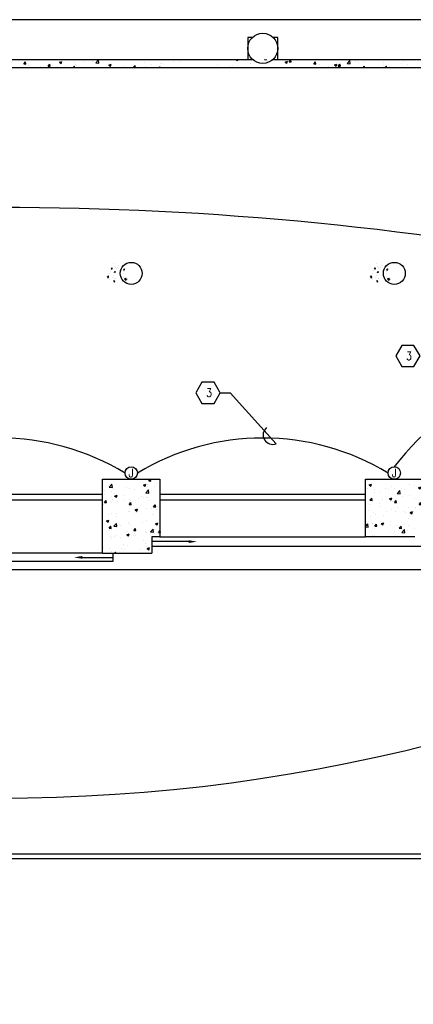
# Model space of a CAD drawing. Header units: inches. Extents: x -9715 to 32893, y -15613 to -1138.
# Tile 358 of 380: x 17029 to 17604, y -9010 to -7575. Entities that reach past the tile are written whole.
import ezdxf
from ezdxf.enums import TextEntityAlignment as Align

# ---------------------------------------------------------------- set-up
doc = ezdxf.new("R2010")
doc.units = ezdxf.units.IN
doc.header["$MEASUREMENT"] = 0
doc.layers.get('0').update_dxf_attribs({"color": 252})
doc.layers.get('DEFPOINTS').update_dxf_attribs({"color": 11})
for name, color, linetype in [('E-ANNO-TEXT', 3, 'Continuous'), ('E-LITE-CIRC', 133, 'Continuous'), ('E-POWR', 113, 'Continuous'), ('E-POWR-CIRC', 113, 'Continuous'), ('S-FNDN-FTNG', 138, 'Continuous'), ('S-FNDN-PATT', 8, 'Continuous')]:
    doc.layers.add(name, color=color, linetype=linetype)
doc.styles.get("Standard").update_dxf_attribs({"font": 'romans.shx', "width": 0.8})
doc.styles.add('SYMBOL', font='SIMPLEX', dxfattribs={"width": 0.9, "height": 0.125})

# ---------------------------------------------------------------- blocks, each defined once
blk = doc.blocks.new('*X567')
at = {"color": 0}
for p, q in [((1581.6, 1563.7), (1582.8, 1565.2)), ((1583.1, 1563.6), (1582.8, 1565.2)), ((1584.1, 1570.7), (1584.1, 1570.7)), ((1585.6, 1566.9), (1585.6, 1566.9)), ((1587.5, 1565.9), (1587.5, 1565.9)), ((1590.1, 1565.2), (1590.1, 1565.2)), ((1591.9, 1567.7), (1591.9, 1567.7)), ((1600.1, 1567.5), (1600.1, 1567.5)), ((1601.4, 1569), (1601.4, 1569)), ((1575.8, 1551.5), (1577.4, 1553.2)), ((1576, 1551.1), (1577.7, 1550.8)), ((1577.7, 1550.8), (1577.5, 1553.2)), ((1579, 1557.1), (1579, 1557.1)), ((1580.6, 1561.4), (1580.6, 1561.4)), ((1581.6, 1563.7), (1583.1, 1563.6)), ((1583.7, 1551.5), (1583.7, 1551.5)), ((1585.1, 1554), (1585.1, 1554)), ((1585.3, 1557.9), (1585.3, 1557.9)), ((1585.8, 1559.1), (1587.5, 1559.8)), ((1585.8, 1559.1), (1587, 1558.3)), ((1587, 1558.3), (1587.5, 1559.8)), ((1587.2, 1557.6), (1587.2, 1557.6)), ((1588.7, 1564.2), (1588.7, 1564.2)), ((1594, 1560.9), (1594, 1560.9)), ((1594.8, 1559.1), (1594.8, 1559.1)), ((1597.1, 1551), (1597.1, 1551)), ((1599.5, 1562.2), (1600.7, 1563.6)), ((1599.5, 1562.2), (1601, 1562)), ((1599.5, 1550.9), (1599.5, 1550.9)), ((1599.7, 1556.5), (1599.7, 1556.5)), ((1599.8, 1559.2), (1599.8, 1559.2)), ((1601, 1562), (1600.7, 1563.6)), ((1602.1, 1563.7), (1602.1, 1563.7)), ((1604, 1551.3), (1604, 1551.3)), ((1578.7, 1548), (1578.7, 1548)), ((1585.1, 1544.9), (1586.3, 1546.4)), ((1585.1, 1544.9), (1586.6, 1544.8)), ((1586.6, 1544.8), (1586.3, 1546.4)), ((1586.9, 1549.3), (1586.9, 1549.3)), ((1588.2, 1549.3), (1588.2, 1549.3)), ((1600.7, 1549.1), (1602.5, 1549.8)), ((1600.7, 1549.1), (1602, 1548.2)), ((1602, 1548.2), (1602.5, 1549.8)), ((1602.2, 1547), (1604.1, 1549.1)), ((1602.2, 1547), (1603.3, 1546.9)), ((1604.2, 1548.1), (1604.1, 1549.1))]:
    blk.add_line(p, q, dxfattribs=at)
blk = doc.blocks.new('*X569')
at = {"color": 0}
for p, q in [((1906.6, 1236.5), (1906.6, 1236.5)), ((1959.9, 1234.6), (1962, 1237.2)), ((1959.9, 1234.6), (1962.9, 1234.4)), ((1962.9, 1234.4), (1962.3, 1237.2)), ((2278.7, 1235.4), (2278.7, 1235.4)), ((1895.4, 1220.9), (1895.4, 1220.9)), ((1902.1, 1225.7), (1906, 1229.8)), ((1902.1, 1225.7), (1906.6, 1225.1)), ((1906.6, 1225.1), (1906, 1229.8)), ((1907.9, 1222.6), (1907.9, 1222.6)), ((1926.8, 1225.1), (1926.8, 1225.1)), ((1932, 1223.6), (1932, 1223.6)), ((1939.6, 1221.8), (1939.6, 1221.8)), ((1952, 1228.7), (1955.5, 1230)), ((1952, 1228.7), (1954.4, 1227)), ((1954.4, 1227), (1955.5, 1230)), ((1955.5, 1217.5), (1959.4, 1221.5)), ((1957.7, 1227.1), (1957.7, 1227.1)), ((1958.4, 1229.2), (1958.4, 1229.2)), ((1959.9, 1216.8), (1959.4, 1221.5)), ((1968.7, 1226.8), (1968.7, 1226.8)), ((1970.9, 1230.9), (1970.9, 1230.9)), ((2279, 1224.1), (2279, 1224.1)), ((2281.4, 1228.8), (2284.9, 1230.1)), ((2281.4, 1228.8), (2283.9, 1227.1)), ((2283.9, 1227.1), (2284.9, 1230.1)), ((2288.7, 1222.3), (2288.7, 1222.3)), ((2305.7, 1223), (2305.7, 1223)), ((2309.6, 1221.5), (2309.6, 1221.5)), ((2314.7, 1226), (2314.7, 1226)), ((2318.5, 1223.5), (2318.5, 1223.5)), ((2322.4, 1216.5), (2326.3, 1220.6)), ((2326.9, 1215.8), (2326.3, 1220.6)), ((2328.6, 1224), (2328.6, 1224)), ((2332.4, 1221.9), (2332.4, 1221.9)), ((2340.3, 1229.6), (2340.3, 1229.6)), ((2347.7, 1228.5), (2347.7, 1228.5)), ((2353.2, 1224.8), (2356.7, 1226.1)), ((2353.2, 1224.8), (2355.7, 1223.1)), ((2355.7, 1223.1), (2356.7, 1226.1)), ((2359.1, 1220.7), (2359.1, 1220.7)), ((2360.2, 1228.2), (2360.2, 1228.2)), ((1895.1, 1203.3), (1897.5, 1206.2)), ((1895.6, 1214.4), (1895.6, 1214.4)), ((1898.1, 1203), (1897.5, 1206.2)), ((1906, 1219.9), (1906, 1219.9)), ((1906.1, 1207.6), (1906.1, 1207.6)), ((1909.9, 1212.6), (1913.4, 1213.9)), ((1909.9, 1212.6), (1912.4, 1210.9)), ((1910.4, 1216.8), (1910.4, 1216.8)), ((1912.4, 1210.9), (1913.4, 1213.9)), ((1922.3, 1213.2), (1922.3, 1213.2)), ((1922.4, 1205.8), (1922.4, 1205.8)), ((1931.4, 1207), (1931.4, 1207)), ((1932.8, 1206.5), (1932.8, 1206.5)), ((1945.2, 1209.5), (1945.2, 1209.5)), ((1949, 1212.1), (1949, 1212.1)), ((1951.6, 1210.8), (1951.6, 1210.8)), ((1955.5, 1217.5), (1959.9, 1216.8)), ((1957.1, 1210.5), (1957.1, 1210.5)), ((1957.8, 1211.2), (1957.8, 1211.2)), ((1975.7, 1211), (1975.7, 1211)), ((1976.7, 1213.6), (1976.7, 1213.6)), ((2282.6, 1206.4), (2285.1, 1209.3)), ((2282.6, 1206.4), (2285.6, 1206.1)), ((2285.6, 1206.1), (2285.1, 1209.3)), ((2289.4, 1218.5), (2289.4, 1218.5)), ((2297.1, 1219.9), (2297.1, 1219.9)), ((2301.3, 1207.5), (2301.3, 1207.5)), ((2311.2, 1208.7), (2314.7, 1210)), ((2311.2, 1208.7), (2313.7, 1207)), ((2313.7, 1207), (2314.7, 1210)), ((2314.1, 1209.4), (2314.1, 1209.4)), ((2318.7, 1203.5), (2320.9, 1206.1)), ((2321.5, 1203), (2320.9, 1206.1)), ((2322.4, 1216.5), (2326.9, 1215.8)), ((2330.5, 1212.5), (2330.5, 1212.5)), ((2339.7, 1212.9), (2339.7, 1212.9)), ((2347, 1208.4), (2347, 1208.4)), ((2359.5, 1210.1), (2359.5, 1210.1)), ((2359.7, 1217.5), (2359.7, 1217.5)), ((1893.2, 1200.8), (1893.2, 1200.8)), ((1894.7, 1202.9), (1894.7, 1202.9)), ((1895.1, 1203.3), (1898.1, 1203)), ((1905.4, 1203.2), (1905.4, 1203.2)), ((1913.7, 1205.3), (1913.7, 1205.3)), ((1931, 1200.2), (1933.4, 1203)), ((1931, 1200.2), (1933.9, 1199.9)), ((1933.9, 1199.9), (1933.4, 1203)), ((1939.8, 1192.4), (1943.3, 1193.8)), ((1939.8, 1192.4), (1942.3, 1190.7)), ((1942.3, 1190.7), (1943.3, 1193.8)), ((1944.6, 1191.4), (1944.6, 1191.4)), ((1956.5, 1193.9), (1956.5, 1193.9)), ((1959.5, 1205.4), (1959.5, 1205.4)), ((1963.5, 1193.9), (1963.5, 1193.9)), ((1966.8, 1197), (1969.2, 1199.9)), ((1966.8, 1197), (1969.8, 1196.8)), ((1969.8, 1196.8), (1969.2, 1199.9)), ((1970.7, 1193.3), (1970.7, 1193.3)), ((2279.8, 1191.9), (2279.8, 1191.9)), ((2284, 1200.1), (2284, 1200.1)), ((2288.1, 1205.7), (2288.1, 1205.7)), ((2296, 1197.4), (2296, 1197.4)), ((2296.5, 1201.8), (2296.5, 1201.8)), ((2313.4, 1192.8), (2313.4, 1192.8)), ((2315.4, 1204.3), (2315.4, 1204.3)), ((2318.5, 1203.3), (2318.7, 1203.5)), ((2318.5, 1203.3), (2318.7, 1203.2)), ((2318.7, 1203.2), (2321.5, 1203)), ((2322.6, 1196.3), (2322.6, 1196.3)), ((2339.1, 1196.3), (2339.1, 1196.3)), ((2349.3, 1195.2), (2349.3, 1195.2)), ((2349.6, 1195), (2349.6, 1195)), ((2354.4, 1200.1), (2356.8, 1203)), ((2354.4, 1200.1), (2357.4, 1199.9)), ((2357.4, 1199.9), (2356.8, 1203)), ((1897.8, 1176.3), (1901.3, 1177.6)), ((1900.3, 1174.6), (1901.3, 1177.6)), ((1900.5, 1185.6), (1900.5, 1185.6)), ((1904.8, 1186.6), (1904.8, 1186.6)), ((1912.3, 1187.8), (1912.3, 1187.8)), ((1912.3, 1183.3), (1912.3, 1183.3)), ((1930.8, 1190.3), (1930.8, 1190.3)), ((1932.1, 1189.8), (1932.1, 1189.8)), ((1939, 1186.7), (1939, 1186.7)), ((1941.5, 1188.3), (1941.5, 1188.3)), ((1955.9, 1177.2), (1955.9, 1177.2)), ((1965.7, 1185.6), (1965.7, 1185.6)), ((2283.3, 1182.1), (2283.3, 1182.1)), ((2287.5, 1189), (2287.5, 1189)), ((2291.3, 1185), (2291.3, 1185)), ((2302.3, 1184.6), (2302.3, 1184.6)), ((2306.5, 1190.7), (2306.5, 1190.7)), ((2320.4, 1190), (2320.4, 1190)), ((2333.2, 1189.6), (2333.2, 1189.6)), ((2333.8, 1188.7), (2333.8, 1188.7)), ((2338.5, 1179.6), (2338.5, 1179.6)), ((2341.1, 1188.5), (2344.6, 1189.9)), ((2341.1, 1188.5), (2343.6, 1186.8)), ((2343.6, 1186.8), (2344.6, 1189.9)), ((2346.4, 1190.4), (2346.4, 1190.4)), ((2359.9, 1188.5), (2359.9, 1188.5)), ((1897.8, 1176.3), (1900.3, 1174.6)), ((1902, 1165.7), (1904.4, 1168.6)), ((1902, 1165.7), (1905, 1165.4)), ((1904.2, 1169.9), (1904.2, 1169.9)), ((1905, 1165.4), (1904.4, 1168.6)), ((1908.8, 1168.8), (1912.7, 1172.8)), ((1908.8, 1168.8), (1913.2, 1168.1)), ((1913.2, 1168.1), (1912.7, 1172.8)), ((1918.9, 1170.1), (1918.9, 1170.1)), ((1930.2, 1173.7), (1930.2, 1173.7)), ((1931.4, 1171.7), (1931.4, 1171.7)), ((1937.9, 1162.6), (1940.3, 1165.4)), ((1940.9, 1162.3), (1940.3, 1165.4)), ((1950.4, 1174.2), (1950.4, 1174.2)), ((1962.1, 1160.5), (1966, 1164.5)), ((1966.6, 1159.8), (1966, 1164.5)), ((1968.6, 1163.4), (1968.6, 1163.4)), ((1969.6, 1172.3), (1973.1, 1173.6)), ((1969.6, 1172.3), (1972.1, 1170.6)), ((1972.1, 1170.6), (1973.1, 1173.6)), ((2276.7, 1168.9), (2279.6, 1171.9)), ((2276.7, 1167.7), (2280.1, 1167.1)), ((2280.1, 1167.1), (2279.6, 1171.9)), ((2286, 1172), (2286, 1172)), ((2286.9, 1172.4), (2286.9, 1172.4)), ((2289.1, 1164.8), (2289.1, 1164.8)), ((2289.6, 1168.8), (2292, 1171.7)), ((2289.6, 1168.8), (2292.6, 1168.5)), ((2292.6, 1168.5), (2292, 1171.7)), ((2299.1, 1172.4), (2302.6, 1173.7)), ((2299.1, 1172.4), (2301.6, 1170.7)), ((2301.6, 1170.7), (2302.6, 1173.7)), ((2312.7, 1170.9), (2312.7, 1170.9)), ((2312.8, 1176.1), (2312.8, 1176.1)), ((2320.7, 1169), (2320.7, 1169)), ((2325.4, 1165.6), (2327.9, 1168.5)), ((2325.4, 1165.6), (2328.4, 1165.4)), ((2328.4, 1165.4), (2327.9, 1168.5)), ((2329, 1159.5), (2332.9, 1163.6)), ((2333.5, 1158.8), (2332.9, 1163.6)), ((2333.2, 1170.6), (2333.2, 1170.6)), ((2337.9, 1163), (2337.9, 1163)), ((2339.4, 1169.8), (2339.4, 1169.8)), ((2347.5, 1165.2), (2347.5, 1165.2)), ((1902.6, 1162.3), (1902.6, 1162.3)), ((1903.6, 1153.3), (1903.6, 1153.3)), ((1905.8, 1150.3), (1905.8, 1150.3)), ((1910.3, 1153.4), (1910.3, 1153.4)), ((1913.1, 1155.6), (1913.1, 1155.6)), ((1918.3, 1152), (1918.3, 1152)), ((1927.6, 1156.2), (1931.1, 1157.5)), ((1927.6, 1156.2), (1930.1, 1154.5)), ((1929.3, 1161.1), (1929.3, 1161.1)), ((1929.6, 1157), (1929.6, 1157)), ((1930.1, 1154.5), (1931.1, 1157.5)), ((1937.2, 1154.5), (1937.2, 1154.5)), ((1937.9, 1162.6), (1940.9, 1162.3)), ((1939.4, 1158.4), (1939.4, 1158.4)), ((1939.8, 1154.4), (1939.8, 1154.4)), ((1955.2, 1160.6), (1955.2, 1160.6)), ((1956, 1160), (1956, 1160)), ((1962.1, 1160.5), (1966.6, 1159.8)), ((1966.5, 1153.3), (1966.5, 1153.3)), ((1968.8, 1158.6), (1968.8, 1158.6)), ((1973.8, 1159.4), (1976.2, 1162.3)), ((1973.8, 1159.4), (1976.7, 1159.2)), ((1976.7, 1159.4), (1976.2, 1162.3)), ((2286.3, 1155.7), (2286.3, 1155.7)), ((2289.2, 1155.2), (2289.2, 1155.2)), ((2312.2, 1159.5), (2312.2, 1159.5)), ((2318.4, 1160.2), (2318.4, 1160.2)), ((2329, 1159.5), (2333.5, 1158.9)), ((2331.3, 1153.2), (2332.4, 1153.6)), ((2332.3, 1153.2), (2332.4, 1153.6)), ((2339, 1153.4), (2339, 1153.4)), ((1893.1, 1137.5), (1893.1, 1137.5)), ((1903, 1136.7), (1903, 1136.7)), ((1919.3, 1135.7), (1919.3, 1135.7)), ((1922.3, 1142.5), (1922.3, 1142.5)), ((1924.1, 1134.8), (1924.1, 1134.8)), ((1929, 1140.4), (1929, 1140.4)), ((1946, 1134.6), (1946, 1134.6)), ((1951.4, 1147.5), (1951.4, 1147.5)), ((1954.6, 1143.9), (1954.6, 1143.9)), ((1955.7, 1138.9), (1955.7, 1138.9)), ((1957.5, 1136), (1961, 1137.4)), ((1957.5, 1136), (1960, 1134.4)), ((1960, 1134.4), (1961, 1137.4)), ((1905.1, 1132.3), (1905.1, 1132.3)), ((1909.9, 1129.2), (1911.4, 1131)), ((1911.7, 1129.2), (1911.4, 1131))]:
    blk.add_line(p, q, dxfattribs=at)
blk = doc.blocks.new('*X572')
at = {"color": 0}
for p, q in [((1776, 1848.1), (1776, 1848.1)), ((1777.2, 1842.7), (1779.6, 1845.5)), ((1777.2, 1842.7), (1780.1, 1842.4)), ((1780.1, 1842.4), (1779.6, 1845.5)), ((1784.8, 1840.6), (1784.8, 1840.6)), ((1801, 1838.1), (1801, 1838.1)), ((1811.5, 1839.5), (1811.5, 1839.5)), ((1813, 1839.5), (1815.4, 1842.4)), ((1813, 1839.5), (1816, 1839.3)), ((1816, 1839.3), (1815.4, 1842.4)), ((1819.9, 1840.6), (1819.9, 1840.6)), ((1827, 1838.7), (1827, 1838.7)), ((1829.3, 1844.9), (1832.8, 1846.3)), ((1829.3, 1844.9), (1831.8, 1843.3)), ((1831.8, 1843.3), (1832.8, 1846.3)), ((1838.2, 1838.3), (1838.2, 1838.3)), ((1849.5, 1837.2), (1851.3, 1839.3)), ((1851.7, 1837.2), (1851.3, 1839.3)), ((1851.5, 1844.8), (1851.5, 1844.8)), ((1852.2, 1841.9), (1852.2, 1841.9)), ((1853.6, 1839.9), (1853.6, 1839.9)), ((1864, 1846.4), (1864, 1846.4)), ((1878.2, 1845.7), (1878.2, 1845.7)), ((1882.6, 1844.3), (1886.5, 1848.3)), ((1882.6, 1844.3), (1887, 1843.6)), ((1882.7, 1844.9), (1882.7, 1844.9)), ((1882.9, 1848.9), (1882.9, 1848.9)), ((1887, 1843.6), (1886.5, 1848.3)), ((1901.2, 1840.9), (1904.7, 1842.3)), ((1901.2, 1840.9), (1903.7, 1839.3)), ((1903.7, 1839.3), (1904.7, 1842.3)), ((1903.9, 1849.2), (1903.9, 1849.2)), ((1923.9, 1838.9), (1923.9, 1838.9)), ((1932.8, 1837.5), (1932.8, 1837.5)), ((1937.1, 1837.2), (1939.8, 1840.1)), ((1940.2, 1837.2), (1939.8, 1840.1)), ((1953, 1843.9), (1953, 1843.9)), ((1954.5, 1839.5), (1954.5, 1839.5)), ((1964.4, 1841.6), (1964.4, 1841.6)), ((1973.7, 1837.2), (1976.5, 1838.3)), ((1976.2, 1837.2), (1976.5, 1838.3)), ((1976.9, 1843.3), (1976.9, 1843.3)), ((1980.2, 1843), (1980.2, 1843)), ((1982.2, 1848.9), (1982.2, 1848.9)), ((1995.8, 1845.8), (1995.8, 1845.8)), ((2005.4, 1846.2), (2005.4, 1846.2)), ((2059.6, 1841.4), (2059.6, 1841.4)), ((2077.3, 1838.5), (2077.3, 1838.5)), ((2081.7, 1840), (2081.7, 1840)), ((2086.9, 1849.1), (2087.2, 1849.2)), ((2086.9, 1849.1), (2089.4, 1847.4)), ((2088.8, 1846.4), (2088.8, 1846.4)), ((2089.4, 1847.4), (2090, 1849.2)), ((2089.8, 1840.2), (2089.8, 1840.2)), ((2107.7, 1843.8), (2107.7, 1843.8)), ((2108.8, 1842.7), (2108.8, 1842.7)), ((2128.8, 1848.9), (2129.1, 1849.2)), ((2128.8, 1848.9), (2131.8, 1848.6)), ((2131.8, 1848.6), (2131.7, 1849.2)), ((2133.4, 1847.3), (2133.4, 1847.3)), ((2140.3, 1846.8), (2140.3, 1846.8)), ((2152.9, 1848.5), (2152.9, 1848.5)), ((2158.8, 1845.1), (2162.3, 1846.4)), ((2158.8, 1845.1), (2161.3, 1843.4)), ((2161.3, 1843.4), (2162.3, 1846.4)), ((2164.7, 1845.8), (2167.1, 1848.6)), ((2164.7, 1845.8), (2167.7, 1845.5)), ((2167.7, 1845.5), (2167.1, 1848.6)), ((2184, 1837.6), (2184, 1837.6)), ((2200.6, 1842.6), (2203, 1845.5)), ((2200.6, 1842.6), (2203.6, 1842.4)), ((2203.6, 1842.4), (2203, 1845.5)), ((2209.6, 1841.1), (2209.6, 1841.1)), ((2221.6, 1848.1), (2221.6, 1848.1)), ((2221.7, 1839.5), (2221.7, 1839.5)), ((2230.6, 1841.1), (2234.1, 1842.4)), ((2230.6, 1841.1), (2233.1, 1839.4)), ((2232.5, 1841.6), (2232.5, 1841.6)), ((2233.1, 1839.4), (2234.1, 1842.4)), ((2234.9, 1844.3), (2234.9, 1844.3)), ((2236.4, 1839.5), (2238.8, 1842.4)), ((2236.4, 1839.5), (2239.4, 1839.2)), ((2239.4, 1839.2), (2238.8, 1842.4)), ((2248.3, 1847), (2248.3, 1847)), ((2249.5, 1843.3), (2253.4, 1847.4)), ((2249.5, 1843.3), (2253.9, 1842.6)), ((2253.2, 1843.7), (2253.2, 1843.7)), ((2253.9, 1842.6), (2253.4, 1847.4)), ((2260.9, 1848.1), (2260.9, 1848.1)), ((2261.7, 1846.6), (2261.7, 1846.6)), ((2265.8, 1845.3), (2265.8, 1845.3)), ((2273, 1837.2), (2274.7, 1839.2)), ((2275.1, 1837.2), (2274.7, 1839.2)), ((2275, 1845.9), (2275, 1845.9)), ((2284.7, 1847.8), (2284.7, 1847.8)), ((2301.7, 1844.7), (2301.7, 1844.7)), ((2302.8, 1840.7), (2302.8, 1840.7)), ((2302.8, 1837.2), (2306, 1838.4)), ((2304.9, 1837.2), (2306.7, 1839.1)), ((2305.6, 1837.2), (2306, 1838.4)), ((2307, 1837.2), (2306.7, 1839.1)), ((2311.2, 1838.2), (2311.2, 1838.2)), ((2328.4, 1843.6), (2328.4, 1843.6)), ((2332, 1845.7), (2332, 1845.7)), ((2337.2, 1841.9), (2337.2, 1841.9)), ((1864.9, 1837.2), (1864.9, 1837.2))]:
    blk.add_line(p, q, dxfattribs=at)
blk = doc.blocks.new('JUNCBOX')
at = {"color": 0, "linetype": 'ByBlock', "lineweight": -2}
blk.add_circle((0, 0), 0.0938, dxfattribs=at)
at = {"color": 3, "linetype": 'Continuous', "lineweight": -2, "style": 'SYMBOL', "width": 0.9}
blk.add_text('J', height=0.125, dxfattribs=at).set_placement((0, 0), align=Align.MIDDLE)

msp = doc.modelspace()

# ---------------------------------------------------------------- linework, layer by layer
at = {"layer": 'DEFPOINTS'}
msp.add_lwpolyline([(15522.33734, -10446.1342), (18566.1053, -10446.1342), (18566.1053, -7574.54226), (15522.33734, -7574.54226)], close=True, dxfattribs=at)
at = {"layer": 'E-ANNO-TEXT'}
for p in [(17321.56186, -8118.6478), (17403.50151, -8192.61997, 72)]:
    msp.add_line(p, (17336.32461, -8118.6478), dxfattribs=at)
at = {"layer": 'E-ANNO-TEXT', "elevation": -72}
msp.add_lwpolyline([(17613.51785, -8064.72443), (17604.60961, -8049.29495), (17586.79317, -8049.29501), (17577.88505, -8064.72438), (17586.79325, -8080.15388), (17604.60968, -8080.15386)], close=True, dxfattribs=at)
at = {"layer": 'E-ANNO-TEXT'}
msp.add_lwpolyline([(17321.67639, -8118.44945), (17312.76815, -8103.01997), (17294.95171, -8103.02003), (17286.04359, -8118.4494), (17294.95178, -8133.8789), (17312.76822, -8133.87888)], close=True, dxfattribs=at)
at = {"layer": 'E-LITE-CIRC', "color": 3}
msp.add_arc((17398.31598, -8179.70517, 72), 13.91697, 129.70406404, 291.87636111, dxfattribs=at)
at = {"layer": 'E-POWR-CIRC'}
for centre, radius, start, end in [((16999.87562, -12568.78867), 4720.43386, 78.69939118, 101.30060882), ((17881.39205, -8457.46489), 383.07215, 82.12530761, 142.89609097), ((16999.87562, -8537.99873), 353.65523, 58.8384337, 121.1615663), ((17383.87562, -8537.99873), 353.65523, 58.8384337, 121.1615663), ((17000.05017, -6150.27894), 2558.97536, 238.08284415, 299.90366132)]:
    msp.add_arc(centre, radius, start, end, dxfattribs=at)
at = {"layer": 'S-FNDN-FTNG'}
for p, q in [((17014.97529, -7632.37186), (17368.77595, -7632.37186)), ((17398.97529, -7632.37186), (17752.77595, -7632.37186)), ((16047.87562, -7644.37186), (17951.87562, -7644.37186)), ((17149.87562, -8244.37186), (17233.87562, -8244.37186)), ((16849.87562, -8266.37186), (17149.87562, -8266.37186)), ((17233.87562, -8266.37186), (17533.87562, -8266.37186)), ((16849.87562, -8274.37186), (17149.87562, -8274.37186)), ((17233.87562, -8274.37186), (17533.87562, -8274.37186)), ((17149.87562, -8352.37186), (17221.87562, -8352.37186)), ((17164.87562, -8352.37186), (17164.87562, -8364.37186)), ((17863.87562, -8342.37186), (17221.87562, -8342.37186)), ((17164.87562, -8364.37186), (16519.87562, -8364.37186)), ((17617.87562, -8376.37186), (16381.87562, -8376.37186)), ((17987.87562, -8797.87186), (16011.87562, -8797.87186)), ((16019.37562, -8790.37186), (17980.37562, -8790.37186))]:
    msp.add_line(p, q, dxfattribs=at)
for points in [[(17368.77595, -7600.37186), (17361.87562, -7600.37186), (17361.87562, -7632.37186), (17368.77595, -7632.37186)], [(17405.87562, -7600.37186), (17398.97529, -7600.37186)], [(17398.97529, -7632.37186), (17405.87562, -7632.37186), (17405.87562, -7600.37186)], [(17149.87562, -8352.37186), (17149.87562, -8244.37186)], [(17233.87562, -8244.37186), (17233.87562, -8328.37186)], [(17533.87562, -8328.37186), (17533.87562, -8244.37186)], [(17533.87562, -8244.37186), (17617.87562, -8244.37186)], [(17233.87562, -8328.37186), (17221.87562, -8328.37186), (17221.87562, -8352.37186)], [(17275.87562, -8335.37186), (17221.87562, -8335.37186)], [(17233.87562, -8328.37186), (17533.87562, -8328.37186)], [(17605.87562, -8328.37186), (17533.87562, -8328.37186)], [(17149.87562, -8352.37186), (16849.87562, -8352.37186)], [(17120.28749, -8358.37186), (17164.28749, -8358.37186)]]:
    msp.add_lwpolyline(points, dxfattribs=at)
for centre, radius in [((17383.87562, -7616.37186), 22), ((17191.87562, -7944.37186), 16), ((17575.87562, -7944.37186), 16)]:
    msp.add_circle(centre, radius, dxfattribs=at)
for points in [[(17275.87562, -8333.37186), (17275.87562, -8337.37186), (17287.87562, -8335.37186)], [(17120.28749, -8356.37186), (17120.28749, -8360.37186), (17108.28749, -8358.37186)]]:
    msp.add_solid(points, dxfattribs=at)

# ---------------------------------------------------------------- block references
at = {"layer": 'E-POWR', "xscale": 96, "yscale": 96, "zscale": 96}
for p in [(17191.87562, -8235.37186), (17575.87562, -8235.37186)]:
    msp.add_blockref('JUNCBOX', p, dxfattribs=at)
at = {"layer": 'S-FNDN-PATT'}
for name, p in [('*X572', (15257.75358, -9481.55868)), ('*X567', (15581.18362, -9501.28759)), ('*X567', (15965.18362, -9501.28759)), ('*X569', (15257.75358, -9481.55868))]:
    msp.add_blockref(name, p, dxfattribs=at)

# ---------------------------------------------------------------- texts
at = {"layer": 'E-ANNO-TEXT', "char_height": 12, "width": 24.6027905, "attachment_point": 1}
for insert in [(17593.22946, -8058.64655, -72), (17301.388, -8112.37157)]:
    msp.add_mtext('3', dxfattribs=dict(at, insert=insert))

doc.saveas('drawing.dxf')
